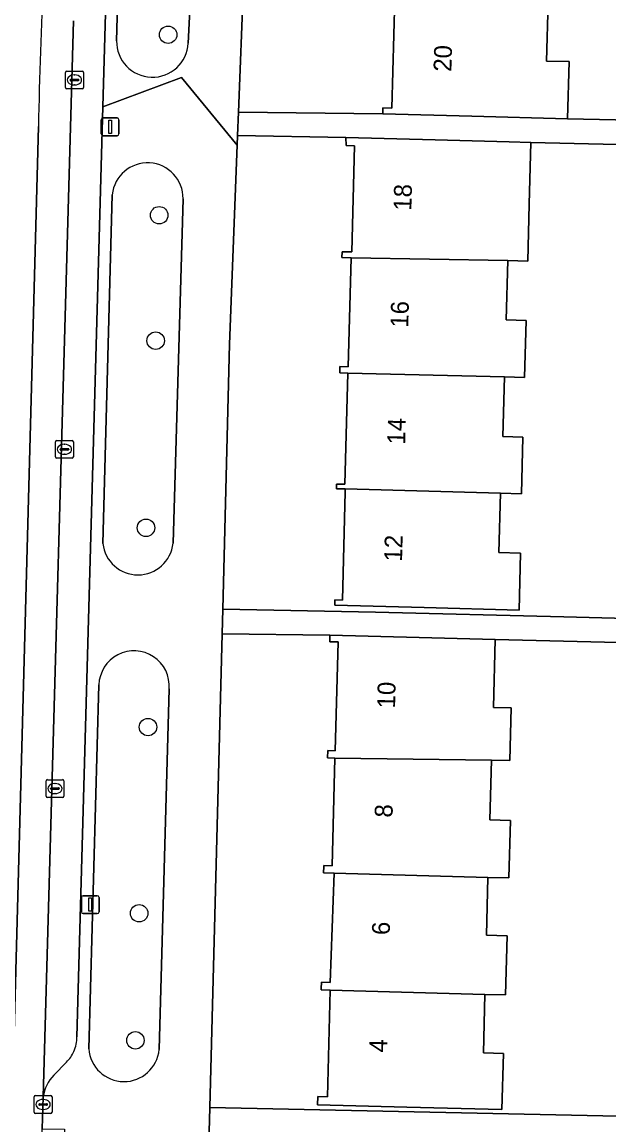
# Model space of a CAD drawing. Extents: x 162082 to 163401, y 388089 to 388636.
# Drawn here: x 162909.7 to 162942.6, y 388129.4 to 388191.1 of the extents above; entities that cross this region are included whole.
import ezdxf

# ---------------------------------------------------------------- set-up
doc = ezdxf.new("R2010")
doc.units = 0
for name, color, linetype in [('IMGEO_Boom', 7, 'Continuous'), ('IMGEO_Erf', 7, 'Continuous'), ('IMGEO_Groenvoorziening', 7, 'Continuous'), ('IMGEO_Kolk', 7, 'Continuous'), ('IMGEO_Lichtmast', 7, 'Continuous'), ('IMGEO_Pand', 7, 'Continuous'), ('IMGEO_Pand_nummerreeks', 7, 'Continuous'), ('IMGEO_Parkeervlak_open', 7, 'Continuous'), ('IMGEO_Rijbaan_lokaal_gesloten', 7, 'Continuous'), ('IMGEO_Voetpad_open', 7, 'Continuous')]:
    doc.layers.add(name, color=color, linetype=linetype)

msp = doc.modelspace()

# ---------------------------------------------------------------- linework, layer by layer
at = {"layer": 'IMGEO_Boom'}
for centre in [(162917.93, 388190.397), (162917.431, 388180.294), (162917.231, 388173.271), (162916.689, 388162.799), (162916.804, 388151.643), (162916.306, 388141.222), (162916.098, 388134.106)]:
    msp.add_circle(centre, 0.489, dxfattribs=at)
at = {"layer": 'IMGEO_Erf'}
for points in [[(162922.155, 388193.276), (162921.877, 388186.061), (162929.952, 388185.968), (162929.961, 388186.297), (162930.456, 388186.283), (162930.625, 388192.454)], [(162939.221, 388192.23), (162939.13, 388188.925), (162940.388, 388188.891), (162940.3, 388185.684), (162958.276, 388185.312), (162958.42, 388190.53), (162960.619, 388190.469), (162960.713, 388193.162)], [(162947.157, 388184.157), (162938.256, 388184.372), (162938.165, 388180.911), (162938.082, 388177.726), (162936.956, 388177.755), (162936.869, 388174.435), (162937.987, 388174.406), (162937.903, 388171.209), (162936.772, 388171.239), (162936.685, 388167.91), (162937.807, 388167.88), (162937.724, 388164.699), (162936.548, 388164.73), (162936.461, 388161.414), (162937.674, 388161.382), (162937.591, 388158.193), (162932.266, 388158.332), (162927.267, 388158.463), (162927.275, 388158.765), (162927.693, 388158.754), (162927.849, 388164.809), (162927.852, 388164.919), (162927.853, 388164.971), (162927.364, 388164.985), (162927.371, 388165.244), (162927.837, 388165.232), (162928, 388171.451), (162927.546, 388171.463), (162927.555, 388171.824), (162928.021, 388171.812), (162928.181, 388177.916), (162927.665, 388177.93), (162927.673, 388178.25), (162928.213, 388178.236), (162928.369, 388184.179), (162927.902, 388184.191), (162927.892, 388184.644), (162921.826, 388184.753), (162921.806, 388184.224), (162921.376, 388173.079), (162920.992, 388158.24), (162929.542, 388158.08), (162940.097, 388157.807), (162946.496, 388157.641)], [(162943.899, 388156.363), (162936.257, 388156.545), (162936.157, 388152.746), (162937.147, 388152.72), (162937.07, 388149.765), (162936.047, 388149.791), (162935.96, 388146.453), (162937.102, 388146.423), (162937.017, 388143.196), (162935.848, 388143.227), (162935.763, 388139.996), (162936.915, 388139.966), (162936.828, 388136.647), (162935.679, 388136.677), (162935.593, 388133.404), (162936.714, 388133.375), (162936.632, 388130.231), (162931.297, 388130.371), (162926.298, 388130.502), (162926.31, 388130.97), (162926.856, 388130.946), (162927.012, 388136.917), (162926.501, 388136.931), (162926.504, 388137.001), (162926.52, 388137.361), (162927.002, 388137.346), (162927.23, 388143.466), (162926.635, 388143.483), (162926.653, 388143.848), (162926.655, 388143.89), (162927.114, 388143.868), (162927.273, 388149.906), (162926.866, 388149.916), (162926.879, 388150.324), (162927.287, 388150.309), (162927.447, 388156.41), (162926.984, 388156.422), (162926.993, 388156.788), (162920.956, 388156.854), (162920.27, 388130.355), (162945.809, 388129.814)]]:
    msp.add_lwpolyline(points, dxfattribs=at)
at = {"layer": 'IMGEO_Groenvoorziening'}
for points in [[(162919.061, 388189.927), (162919.218, 388193.291)], [(162915.096, 388192.057), (162915.041, 388190.063)], [(162914.797, 388181.442), (162914.274, 388161.925)], [(162918.207, 388161.93), (162918.772, 388181.219)], [(162914.049, 388154), (162913.486, 388133.635)], [(162917.428, 388133.591), (162917.991, 388153.786)]]:
    msp.add_lwpolyline(points, dxfattribs=at)
for centre, radius, start, end in [((162917.052, 388190.032), 2.011, 179.10899, 357.01575), ((162916.779, 388181.232), 1.993, 359.63774, 173.94033), ((162916.24, 388162.137), 1.978, 186.13952, 354.00616), ((162916.022, 388153.938), 1.974, 355.59114, 178.19411), ((162915.459, 388133.778), 1.978, 184.15426, 354.56674)]:
    msp.add_arc(centre, radius, start, end, dxfattribs=at)
at = {"layer": 'IMGEO_Kolk'}
for p, q in [((162912.183, 388187.44), (162912.183, 388188.292)), ((162912.258, 388188.366), (162913.11, 388188.366)), ((162912.442, 388187.86), (162912.442, 388187.872)), ((162912.485, 388187.909), (162912.883, 388187.909)), ((162912.671, 388188.146), (162912.696, 388188.146)), ((162912.926, 388187.872), (162912.926, 388187.86)), ((162913.184, 388188.292), (162913.184, 388187.44)), ((162913.11, 388187.366), (162912.258, 388187.366)), ((162912.88, 388187.823), (162912.482, 388187.823)), ((162912.694, 388187.586), (162912.669, 388187.586)), ((162911.622, 388166.765), (162911.622, 388167.617)), ((162911.697, 388167.691), (162912.549, 388167.691)), ((162912.11, 388167.471), (162912.135, 388167.471)), ((162912.623, 388167.617), (162912.623, 388166.765)), ((162911.881, 388167.185), (162911.881, 388167.197)), ((162912.319, 388167.148), (162911.921, 388167.148)), ((162911.924, 388167.234), (162912.322, 388167.234)), ((162912.133, 388166.911), (162912.108, 388166.911)), ((162912.365, 388167.197), (162912.365, 388167.185)), ((162912.549, 388166.691), (162911.697, 388166.691)), ((162911.089, 388147.773), (162911.089, 388148.625)), ((162911.164, 388148.699), (162912.016, 388148.699)), ((162911.577, 388148.479), (162911.602, 388148.479)), ((162912.09, 388148.625), (162912.09, 388147.773)), ((162911.348, 388148.193), (162911.348, 388148.205)), ((162911.786, 388148.156), (162911.388, 388148.156)), ((162911.391, 388148.242), (162911.789, 388148.242)), ((162911.6, 388147.919), (162911.575, 388147.919)), ((162911.832, 388148.205), (162911.832, 388148.193)), ((162912.016, 388147.699), (162911.164, 388147.699)), ((162910.426, 388130.091), (162910.426, 388130.943)), ((162910.501, 388131.017), (162911.353, 388131.017)), ((162910.685, 388130.511), (162910.685, 388130.523)), ((162911.123, 388130.474), (162910.725, 388130.474)), ((162910.728, 388130.56), (162911.126, 388130.56)), ((162910.914, 388130.797), (162910.939, 388130.797)), ((162911.169, 388130.523), (162911.169, 388130.511)), ((162911.427, 388130.943), (162911.427, 388130.091)), ((162911.353, 388130.017), (162910.501, 388130.017)), ((162910.937, 388130.237), (162910.912, 388130.237))]:
    msp.add_line(p, q, dxfattribs=at)
for points in [[(162912.183, 388187.44), (162912.183, 388188.292)], [(162912.258, 388188.366), (162913.11, 388188.366)], [(162913.184, 388188.292), (162913.184, 388187.44)], [(162913.11, 388187.366), (162912.258, 388187.366)], [(162911.622, 388166.765), (162911.622, 388167.617)], [(162911.697, 388167.691), (162912.549, 388167.691)], [(162912.623, 388167.617), (162912.623, 388166.765)], [(162912.549, 388166.691), (162911.697, 388166.691)], [(162911.089, 388147.773), (162911.089, 388148.625)], [(162911.164, 388148.699), (162912.016, 388148.699)], [(162912.09, 388148.625), (162912.09, 388147.773)], [(162912.016, 388147.699), (162911.164, 388147.699)], [(162910.426, 388130.091), (162910.426, 388130.943)], [(162910.501, 388131.017), (162911.353, 388131.017)], [(162911.427, 388130.943), (162911.427, 388130.091)], [(162911.353, 388130.017), (162910.501, 388130.017)]]:
    msp.add_lwpolyline(points, dxfattribs=at)
for centre, radius, start, end in [((162912.26, 388188.29), 0.0765, 91.55205, 178.44795), ((162912.26, 388188.29), 0.0765, 91.55205, 178.44795), ((162912.482, 388187.869), 0.0403, 85.87752, 175.75265), ((162912.479, 388187.859), 0.0366, 178.93798, 274.71019), ((162912.883, 388187.866), 0.043, 264.86636, 352.45326), ((162912.887, 388187.871), 0.0386, 1.73085, 96.63898), ((162913.108, 388188.29), 0.0765, 1.55205, 88.44795), ((162913.108, 388188.29), 0.0765, 1.55205, 88.44795), ((162912.26, 388187.442), 0.0765, 181.55205, 268.44795), ((162912.26, 388187.442), 0.0765, 181.55205, 268.44795), ((162913.108, 388187.442), 0.0765, 271.55205, 358.44795), ((162913.108, 388187.442), 0.0765, 271.55205, 358.44795), ((162911.699, 388167.615), 0.0765, 91.55205, 178.44795), ((162911.699, 388167.615), 0.0765, 91.55205, 178.44795), ((162912.547, 388167.615), 0.0765, 1.55205, 88.44795), ((162912.547, 388167.615), 0.0765, 1.55205, 88.44795), ((162911.921, 388167.194), 0.0403, 85.87752, 175.75265), ((162911.918, 388167.184), 0.0366, 178.93798, 274.71019), ((162912.322, 388167.191), 0.043, 264.86636, 352.45326), ((162912.326, 388167.196), 0.0386, 1.73085, 96.63898), ((162911.699, 388166.767), 0.0765, 181.55205, 268.44795), ((162911.699, 388166.767), 0.0765, 181.55205, 268.44795), ((162912.547, 388166.767), 0.0765, 271.55205, 358.44795), ((162912.547, 388166.767), 0.0765, 271.55205, 358.44795), ((162911.166, 388148.623), 0.0765, 91.55205, 178.44795), ((162911.166, 388148.623), 0.0765, 91.55205, 178.44795), ((162912.014, 388148.623), 0.0765, 1.55205, 88.44795), ((162912.014, 388148.623), 0.0765, 1.55205, 88.44795), ((162911.166, 388147.775), 0.0765, 181.55205, 268.44795), ((162911.166, 388147.775), 0.0765, 181.55205, 268.44795), ((162911.388, 388148.202), 0.0403, 85.87752, 175.75265), ((162911.385, 388148.192), 0.0366, 178.93798, 274.71019), ((162911.789, 388148.199), 0.043, 264.86636, 352.45326), ((162911.793, 388148.204), 0.0386, 1.73085, 96.63898), ((162912.014, 388147.775), 0.0765, 271.55205, 358.44795), ((162912.014, 388147.775), 0.0765, 271.55205, 358.44795), ((162910.503, 388130.941), 0.0765, 91.55205, 178.44795), ((162910.503, 388130.941), 0.0765, 91.55205, 178.44795), ((162910.725, 388130.52), 0.0403, 85.87752, 175.75265), ((162910.722, 388130.51), 0.0366, 178.93798, 274.71019), ((162911.126, 388130.517), 0.043, 264.86636, 352.45326), ((162911.13, 388130.522), 0.0386, 1.73085, 96.63898), ((162911.351, 388130.941), 0.0765, 1.55205, 88.44795), ((162911.351, 388130.941), 0.0765, 1.55205, 88.44795), ((162910.503, 388130.093), 0.0765, 181.55205, 268.44795), ((162910.503, 388130.093), 0.0765, 181.55205, 268.44795), ((162911.351, 388130.093), 0.0765, 271.55205, 358.44795), ((162911.351, 388130.093), 0.0765, 271.55205, 358.44795)]:
    msp.add_arc(centre, radius, start, end, dxfattribs=at)
for centre, major_axis, ratio, start_param, end_param in [((162912.67, 388187.866), (-0.387, 0.002), 0.722429, 4.712389, 7.853982), ((162912.695, 388187.866), (-0.39, 0.002), 0.717154, 1.570796, 4.712389), ((162912.109, 388167.191), (-0.387, 0.002), 0.722429, 4.712389, 7.853982), ((162912.134, 388167.191), (-0.39, 0.002), 0.717154, 1.570796, 4.712389), ((162911.576, 388148.199), (-0.387, 0.002), 0.722429, 4.712389, 7.853982), ((162911.601, 388148.199), (-0.39, 0.002), 0.717154, 1.570796, 4.712389), ((162910.913, 388130.517), (-0.387, 0.002), 0.722429, 4.712389, 7.853982), ((162910.938, 388130.517), (-0.39, 0.002), 0.717154, 1.570796, 4.712389)]:
    msp.add_ellipse(centre, major_axis=major_axis, ratio=ratio, start_param=start_param, end_param=end_param, dxfattribs=at)
at = {"layer": 'IMGEO_Lichtmast'}
for p, q in [((162914.182, 388184.841), (162914.182, 388185.641)), ((162914.182, 388185.641), (162914.182, 388184.841)), ((162914.282, 388185.741), (162915.072, 388185.741)), ((162915.072, 388185.741), (162914.282, 388185.741)), ((162915.172, 388185.641), (162915.172, 388184.841)), ((162915.172, 388184.841), (162915.172, 388185.641)), ((162915.072, 388184.741), (162914.282, 388184.741)), ((162914.282, 388184.741), (162915.072, 388184.741)), ((162913.174, 388142.206), (162913.964, 388142.206)), ((162913.964, 388142.206), (162913.174, 388142.206)), ((162913.074, 388141.306), (162913.074, 388142.106)), ((162913.074, 388142.106), (162913.074, 388141.306)), ((162914.064, 388142.106), (162914.064, 388141.306)), ((162914.064, 388141.306), (162914.064, 388142.106)), ((162913.964, 388141.206), (162913.174, 388141.206)), ((162913.174, 388141.206), (162913.964, 388141.206))]:
    msp.add_line(p, q, dxfattribs=at)
for points in [[(162914.602, 388185.616), (162914.752, 388185.616), (162914.752, 388184.866), (162914.602, 388184.866), (162914.602, 388185.616)], [(162913.494, 388142.081), (162913.644, 388142.081), (162913.644, 388141.331), (162913.494, 388141.331), (162913.494, 388142.081)]]:
    msp.add_lwpolyline(points, dxfattribs=at)
for centre, start, end in [((162914.282, 388185.641), 90, 180), ((162914.282, 388185.641), 90, 180), ((162915.072, 388185.641), 0, 90), ((162915.072, 388185.641), 360, 90), ((162914.282, 388184.841), 180, 270), ((162914.282, 388184.841), 180, 270), ((162915.072, 388184.841), 270, 0), ((162915.072, 388184.841), 270, 0), ((162913.174, 388142.106), 90, 180), ((162913.174, 388142.106), 90, 180), ((162913.964, 388142.106), 0, 90), ((162913.964, 388142.106), 360, 90), ((162913.174, 388141.306), 180, 270), ((162913.174, 388141.306), 180, 270), ((162913.964, 388141.306), 270, 0), ((162913.964, 388141.306), 270, 0)]:
    msp.add_arc(centre, 0.1, start, end, dxfattribs=at)
at = {"layer": 'IMGEO_Pand'}
for points in [[(162939.221, 388192.23), (162930.625, 388192.454), (162930.456, 388186.283), (162929.961, 388186.297), (162929.952, 388185.968), (162934.951, 388185.831), (162940.3, 388185.684), (162940.388, 388188.891), (162939.13, 388188.925)], [(162936.956, 388177.755), (162938.082, 388177.726), (162938.165, 388180.911), (162938.256, 388184.372), (162937.039, 388184.404), (162932.891, 388184.513), (162927.892, 388184.644), (162927.902, 388184.191), (162928.369, 388184.179), (162928.213, 388178.236), (162927.673, 388178.25), (162927.665, 388177.93), (162928.181, 388177.916)], [(162936.956, 388177.755), (162928.181, 388177.916), (162928.021, 388171.812), (162927.555, 388171.824), (162927.546, 388171.463), (162928, 388171.451), (162936.772, 388171.239), (162937.903, 388171.209), (162937.987, 388174.406), (162936.869, 388174.435)], [(162937.807, 388167.88), (162936.685, 388167.91), (162936.772, 388171.239), (162928, 388171.451), (162927.837, 388165.232), (162927.371, 388165.244), (162927.364, 388164.985), (162927.853, 388164.971), (162936.548, 388164.73), (162937.724, 388164.699)], [(162937.674, 388161.382), (162936.461, 388161.414), (162936.548, 388164.73), (162927.853, 388164.971), (162927.852, 388164.919), (162927.849, 388164.809), (162927.693, 388158.754), (162927.275, 388158.765), (162927.267, 388158.463), (162932.266, 388158.332), (162937.591, 388158.193)], [(162927.273, 388149.906), (162936.047, 388149.791), (162937.07, 388149.765), (162937.147, 388152.72), (162936.157, 388152.746), (162936.257, 388156.545), (162931.992, 388156.657), (162926.993, 388156.788), (162926.984, 388156.422), (162927.447, 388156.41), (162927.287, 388150.309), (162926.879, 388150.324), (162926.866, 388149.916)], [(162937.102, 388146.423), (162935.96, 388146.453), (162936.047, 388149.791), (162927.273, 388149.906), (162927.114, 388143.868), (162926.655, 388143.89), (162926.653, 388143.848), (162926.635, 388143.483), (162927.23, 388143.466), (162935.848, 388143.227), (162937.017, 388143.196)], [(162936.915, 388139.966), (162935.763, 388139.996), (162935.848, 388143.227), (162927.23, 388143.466), (162927.002, 388137.346), (162926.52, 388137.361), (162926.504, 388137.001), (162926.501, 388136.931), (162927.012, 388136.917), (162935.679, 388136.677), (162936.828, 388136.647)], [(162927.012, 388136.917), (162926.856, 388130.946), (162926.31, 388130.97), (162926.298, 388130.502), (162931.297, 388130.371), (162936.632, 388130.231), (162936.714, 388133.375), (162935.593, 388133.404), (162935.679, 388136.677)]]:
    msp.add_lwpolyline(points, close=True, dxfattribs=at)
at = {"layer": 'IMGEO_Parkeervlak_open'}
for points in [[(162914.279, 388186.363), (162914.425, 388191.58)], [(162912.631, 388191.173), (162910.923, 388130.952)], [(162912.825, 388134.303), (162914.279, 388186.363)], [(162911.519, 388132.165), (162912.233, 388132.895)]]:
    msp.add_lwpolyline(points, dxfattribs=at)
for centre, radius, start, end in [((162911.151, 388134.242), 1.675, 333.33634, 2.099), ((162911.01, 388134.19), 1.781, 313.35731, 336.85276), ((162913.431, 388130.473), 2.554, 138.48863, 169.17756)]:
    msp.add_arc(centre, radius, start, end, dxfattribs=at)
at = {"layer": 'IMGEO_Rijbaan_lokaal_gesloten'}
for points in [[(162910.811, 388126.268), (162910.833, 388127.333), (162910.87, 388129.154), (162910.923, 388130.952), (162912.631, 388191.173)], [(162904.604, 388190.663), (162906.386, 388190.56), (162904.079, 388107.506), (162908.585, 388107.428), (162910.663, 388185.26)], [(162910.663, 388185.26), (162908.585, 388107.428), (162910.281, 388107.398), (162910.294, 388107.926), (162910.308, 388108.162), (162910.314, 388108.27), (162910.798, 388125.453)]]:
    msp.add_lwpolyline(points, dxfattribs=at)
msp.add_arc((163166.35, 388180.411), 255.733, 177.03224, 178.91347, dxfattribs=at)
msp.add_arc((163166.35, 388180.411), 255.733, 177.03224, 178.91347, dxfattribs=at)
at = {"layer": 'IMGEO_Voetpad_open'}
for points in [[(162914.425, 388191.58), (162914.279, 388186.363), (162918.683, 388187.995), (162921.806, 388184.224), (162921.826, 388184.753), (162921.877, 388186.061), (162922.155, 388193.276), (162926.956, 388237.587)], [(162919.218, 388193.291), (162919.061, 388189.927)], [(162915.041, 388190.063), (162915.096, 388192.057)], [(162920.174, 388126.642), (162920.235, 388128.983), (162920.27, 388130.355), (162920.956, 388156.854), (162920.992, 388158.24), (162921.376, 388173.079), (162921.806, 388184.224), (162918.683, 388187.995), (162914.279, 388186.363), (162912.825, 388134.303)], [(162914.274, 388161.925), (162914.797, 388181.442)], [(162918.772, 388181.219), (162918.207, 388161.93)], [(162946.496, 388157.641), (162940.097, 388157.807), (162929.542, 388158.08), (162920.992, 388158.24), (162920.956, 388156.854), (162926.993, 388156.788), (162931.992, 388156.657), (162936.257, 388156.545), (162943.899, 388156.363)], [(162913.486, 388133.635), (162914.049, 388154)], [(162917.991, 388153.786), (162917.428, 388133.591)], [(162970.294, 388127.807), (162970.336, 388129.446), (162966.341, 388129.556), (162961.343, 388129.694), (162957.138, 388129.81), (162949.504, 388129.853), (162947.005, 388129.863), (162946.999, 388130.17), (162947.073, 388135.642), (162947.073, 388137.978), (162946.542, 388137.981), (162945.885, 388137.984), (162945.846, 388135.682), (162945.809, 388130.19), (162945.809, 388129.814), (162920.27, 388130.355), (162920.235, 388128.983)], [(162912.233, 388132.895), (162911.519, 388132.165)], [(162910.923, 388130.952), (162910.87, 388129.154), (162912.134, 388129.129), (162912.065, 388126.266), (162910.811, 388126.268), (162910.799, 388125.75)]]:
    msp.add_lwpolyline(points, dxfattribs=at)
msp.add_lwpolyline([(162948.4, 388184.066), (162954.989, 388183.92), (162960.434, 388183.77), (162960.475, 388185.252), (162958.276, 388185.312), (162940.3, 388185.684), (162934.951, 388185.831), (162929.952, 388185.968), (162921.877, 388186.061), (162921.826, 388184.753), (162927.892, 388184.644), (162932.891, 388184.513), (162937.039, 388184.404), (162938.256, 388184.372), (162947.157, 388184.157), (162947.154, 388184.024), (162947.038, 388179.14), (162946.972, 388176.655), (162947.55, 388176.638), (162948.22, 388176.618), (162948.283, 388179.124)], close=True, dxfattribs=at)
for centre, radius, start, end in [((162917.052, 388190.032), 2.011, 179.10899, 357.01575), ((162916.779, 388181.232), 1.993, 359.63774, 173.94033), ((162916.24, 388162.137), 1.978, 186.13952, 354.00616), ((162916.022, 388153.938), 1.974, 355.59114, 178.19411), ((162911.151, 388134.242), 1.675, 333.33634, 2.099), ((162915.459, 388133.778), 1.978, 184.15426, 354.56674), ((162911.01, 388134.19), 1.781, 313.35731, 336.85276), ((162913.431, 388130.473), 2.554, 138.48863, 169.17756)]:
    msp.add_arc(centre, radius, start, end, dxfattribs=at)

# ---------------------------------------------------------------- texts
at = {"layer": 'IMGEO_Pand_nummerreeks'}
for s, rotation, p in [('20', 88.35401, (162933.796, 388188.315)), ('18', 88.47698, (162931.554, 388180.54)), ('16', 88.47698, (162931.38, 388173.992)), ('14', 88.47614, (162931.206, 388167.448)), ('12', 88.47614, (162931.032, 388160.9)), ('10', 88.67045, (162930.641, 388152.682)), ('8', 88.67095, (162930.499, 388146.571)), ('6', 88.67095, (162930.346, 388139.994)), ('4', 88.67045, (162930.194, 388133.422))]:
    msp.add_text(s, height=1, rotation=rotation, dxfattribs=at).set_placement(p)

doc.saveas('drawing.dxf')
